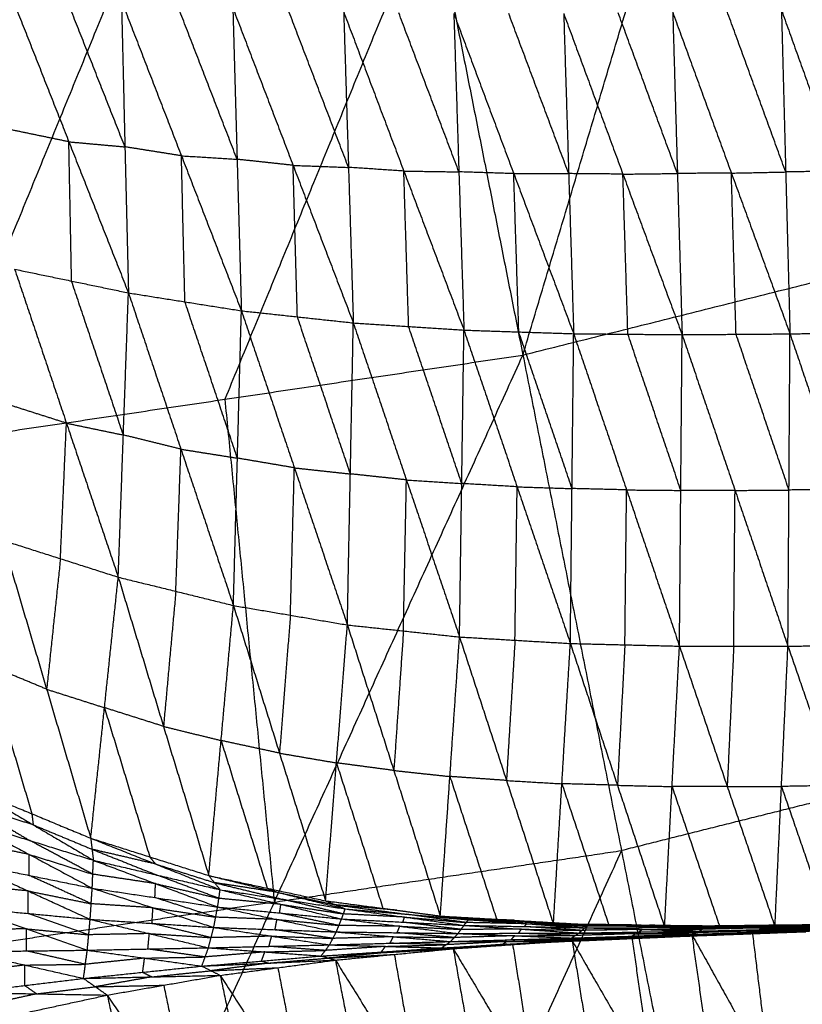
# Model space of a CAD drawing. Header units: millimetres. Extents: x -106 to 110, y -96 to 120.
# Tile 531 of 656: x 7.55 to 14.01, y -43.08 to -34.96. Entities that reach past the tile are written whole.
import ezdxf

# ---------------------------------------------------------------- set-up
doc = ezdxf.new("R2010")
doc.units = ezdxf.units.MM
doc.header["$MEASUREMENT"] = 0
doc.layers.add('Default', color=7, linetype='Continuous', true_color=0x000000)

msp = doc.modelspace()

# ---------------------------------------------------------------- linework, layer by layer
at = {"layer": 'Default'}
for points in [[(11.7015, -37.7263, 3.8611), (12.99, -33.4219, 3.8351), (14.2785, -29.1175, 3.8092)], [(6.7842, -38.4557, 3.8611), (8.4884, -34.2983, 3.8351), (10.1926, -30.1409, 3.8092)], [(10.1926, -30.1409, 3.8092), (10.947, -33.9336, 3.8351), (11.7015, -37.7263, 3.8611)], [(10.947, -33.9336, 3.8351), (10.0949, -36.0123, 3.8481), (9.2428, -38.091, 3.8611)], [(7.4647, -34.7214, -2.6107), (7.9562, -35.9674, -2.5229), (8.4477, -37.2134, -2.4351)], [(8.4187, -36.009, -2.5879), (8.1729, -35.386, -2.6318), (7.9272, -34.763, -2.6756)], [(8.3897, -34.8046, -2.7406), (8.4187, -36.009, -2.5879), (8.4477, -37.2134, -2.4351)], [(8.3897, -34.8046, -2.7406), (8.8845, -36.0828, -2.6355), (9.3794, -37.3611, -2.5304)], [(9.3441, -36.1117, -2.6884), (9.0967, -35.4726, -2.741), (8.8492, -34.8335, -2.7935)], [(9.3088, -34.8624, -2.8465), (9.3441, -36.1117, -2.6884), (9.3794, -37.3611, -2.5304)], [(9.3088, -34.8624, -2.8465), (9.8058, -36.1617, -2.7252), (10.3027, -37.4611, -2.6038)], [(10.2629, -36.1787, -2.7658), (10.0144, -35.529, -2.8264), (9.7659, -34.8793, -2.8871)], [(10.2231, -34.8963, -2.9277), (10.2629, -36.1787, -2.7658), (10.3027, -37.4611, -2.6038)], [(10.2231, -34.8963, -2.9277), (10.7192, -36.2085, -2.7924), (11.2153, -37.5206, -2.6571)], [(11.1735, -36.2155, -2.8216), (10.9254, -35.5594, -2.8892), (10.6774, -34.9033, -2.9569)], [(11.1316, -34.9103, -2.9861), (11.1735, -36.2155, -2.8216), (11.2153, -37.5206, -2.6571)], [(11.1316, -34.9103, -2.9861), (11.626, -36.2302, -2.8399), (12.1204, -37.5502, -2.6938)], [(12.0792, -36.23, -2.8598), (11.832, -35.57, -2.9329), (11.5848, -34.9101, -3.0059)], [(12.038, -34.9098, -3.0258), (12.0792, -36.23, -2.8598), (12.1204, -37.5502, -2.6938)], [(12.038, -34.9098, -3.0258), (12.5264, -36.234, -2.8717), (13.0148, -37.5583, -2.7175)], [(12.9761, -36.2287, -2.8842), (12.7319, -35.5666, -2.9613), (12.4877, -34.9045, -3.0384)], [(12.9374, -34.8992, -3.0509), (12.9761, -36.2287, -2.8842), (13.0148, -37.5583, -2.7175)], [(12.9374, -34.8992, -3.0509), (13.4211, -36.2254, -2.8907), (13.9048, -37.5516, -2.7306)], [(13.8696, -36.2164, -2.8974), (13.6277, -35.5533, -2.9775), (13.3858, -34.8902, -3.0575)], [(13.8343, -34.8813, -3.0642), (13.8696, -36.2164, -2.8974), (13.9048, -37.5516, -2.7306)], [(13.8343, -34.8813, -3.0642), (14.3106, -36.2088, -2.8996), (14.7869, -37.5362, -2.7351)], [(7.9562, -35.9674, -2.5229), (7.7216, -35.9187, -2.4938), (7.4869, -35.8699, -2.4647)], [(7.9784, -37.1159, -2.3769), (7.9673, -36.5417, -2.4499), (7.9562, -35.9674, -2.5229)], [(7.9562, -35.9674, -2.5229), (8.1874, -35.9882, -2.5554), (8.4187, -36.009, -2.5879)], [(8.8845, -36.0828, -2.6355), (8.6516, -36.0459, -2.6117), (8.4187, -36.009, -2.5879)], [(8.9135, -37.2873, -2.4828), (8.899, -36.6851, -2.5591), (8.8845, -36.0828, -2.6355)], [(8.8845, -36.0828, -2.6355), (9.1143, -36.0973, -2.662), (9.3441, -36.1117, -2.6884)], [(9.8058, -36.1617, -2.7252), (9.5749, -36.1367, -2.7068), (9.3441, -36.1117, -2.6884)], [(9.8411, -37.4111, -2.5671), (9.8234, -36.7864, -2.6461), (9.8058, -36.1617, -2.7252)], [(9.8058, -36.1617, -2.7252), (10.0343, -36.1702, -2.7455), (10.2629, -36.1787, -2.7658)], [(10.7192, -36.2085, -2.7924), (10.4911, -36.1936, -2.7791), (10.2629, -36.1787, -2.7658)], [(10.759, -37.4909, -2.6305), (10.7391, -36.8497, -2.7114), (10.7192, -36.2085, -2.7924)], [(10.7192, -36.2085, -2.7924), (10.9463, -36.212, -2.807), (11.1735, -36.2155, -2.8216)], [(11.626, -36.2302, -2.8399), (11.3997, -36.2229, -2.8308), (11.1735, -36.2155, -2.8216)], [(13.4211, -36.2254, -2.8907), (13.6453, -36.2209, -2.8941), (13.8696, -36.2164, -2.8974)], [(14.3106, -36.2088, -2.8996), (14.0901, -36.2126, -2.8985), (13.8696, -36.2164, -2.8974)], [(11.626, -36.2302, -2.8399), (11.8526, -36.2301, -2.8499), (12.0792, -36.23, -2.8598)], [(11.6678, -37.5354, -2.6754), (11.6469, -36.8828, -2.7577), (11.626, -36.2302, -2.8399)], [(12.5264, -36.234, -2.8717), (12.3028, -36.232, -2.8657), (12.0792, -36.23, -2.8598)], [(12.5264, -36.234, -2.8717), (12.7512, -36.2314, -2.8779), (12.9761, -36.2287, -2.8842)], [(12.5676, -37.5542, -2.7056), (12.547, -36.8941, -2.7886), (12.5264, -36.234, -2.8717)], [(13.4211, -36.2254, -2.8907), (13.1986, -36.227, -2.8875), (12.9761, -36.2287, -2.8842)], [(13.4598, -37.5549, -2.724), (13.4405, -36.8902, -2.8074), (13.4211, -36.2254, -2.8907)], [(11.7015, -37.7263, 3.8611), (14.1125, -37.1224, 3.8611), (16.5235, -36.5184, 3.8611)], [(13.3275, -45.9008, 3.952), (14.9255, -41.2096, 3.9066), (16.5235, -36.5184, 3.8611)], [(7.5091, -37.0184, -2.3187), (7.9363, -38.2883, -1.9077), (8.3636, -39.5581, -1.4966)], [(7.5091, -37.0184, -2.3187), (7.9784, -37.1159, -2.3769), (8.4477, -37.2134, -2.4351)], [(8.4056, -38.3858, -1.9659), (8.192, -37.7509, -2.1714), (7.9784, -37.1159, -2.3769)], [(8.3636, -39.5581, -1.4966), (8.4056, -38.3858, -1.9659), (8.4477, -37.2134, -2.4351)], [(8.4477, -37.2134, -2.4351), (8.8806, -38.5026, -1.9964), (9.3135, -39.7919, -1.5576)], [(8.4477, -37.2134, -2.4351), (8.9135, -37.2873, -2.4828), (9.3794, -37.3611, -2.5304)], [(9.3464, -38.5765, -2.044), (9.13, -37.9319, -2.2634), (8.9135, -37.2873, -2.4828)], [(9.3135, -39.7919, -1.5576), (9.3464, -38.5765, -2.044), (9.3794, -37.3611, -2.5304)], [(9.3794, -37.3611, -2.5304), (9.8164, -38.6567, -2.0677), (10.2534, -39.9523, -1.6051)], [(9.3794, -37.3611, -2.5304), (9.8411, -37.4111, -2.5671), (10.3027, -37.4611, -2.6038)], [(10.2781, -38.7067, -2.1045), (10.0596, -38.0589, -2.3358), (9.8411, -37.4111, -2.5671)], [(10.2534, -39.9523, -1.6051), (10.2781, -38.7067, -2.1045), (10.3027, -37.4611, -2.6038)], [(10.3027, -37.4611, -2.6038), (10.7407, -38.7562, -2.122), (11.1787, -40.0514, -1.6402)], [(10.3027, -37.4611, -2.6038), (10.759, -37.4909, -2.6305), (11.2153, -37.5206, -2.6571)], [(11.197, -38.786, -2.1486), (10.978, -38.1384, -2.3896), (10.759, -37.4909, -2.6305)], [(11.1787, -40.0514, -1.6402), (11.197, -38.786, -2.1486), (11.2153, -37.5206, -2.6571)], [(11.2153, -37.5206, -2.6571), (11.654, -38.813, -2.1611), (12.0928, -40.1053, -1.665)], [(11.2153, -37.5206, -2.6571), (11.6678, -37.5354, -2.6754), (12.1204, -37.5502, -2.6938)], [(12.1066, -38.8277, -2.1794), (11.8872, -38.1816, -2.4274), (11.6678, -37.5354, -2.6754)], [(12.0928, -40.1053, -1.665), (12.1066, -38.8277, -2.1794), (12.1204, -37.5502, -2.6938)], [(12.1204, -37.5502, -2.6938), (12.5567, -38.8387, -2.1877), (12.9931, -40.1272, -1.6817)], [(12.1204, -37.5502, -2.6938), (12.5676, -37.5542, -2.7056), (13.0148, -37.5583, -2.7175)], [(13.0039, -38.8427, -2.1996), (12.7858, -38.1985, -2.4526), (12.5676, -37.5542, -2.7056)], [(12.9931, -40.1272, -1.6817), (13.0039, -38.8427, -2.1996), (13.0148, -37.5583, -2.7175)], [(13.0148, -37.5583, -2.7175), (13.4598, -37.5549, -2.724), (13.9048, -37.5516, -2.7306)], [(13.0148, -37.5583, -2.7175), (13.4513, -38.8429, -2.2045), (13.8879, -40.1276, -1.6915)], [(13.8964, -38.8396, -2.2111), (13.6781, -38.1973, -2.4675), (13.4598, -37.5549, -2.724)], [(13.8879, -40.1276, -1.6915), (13.8964, -38.8396, -2.2111), (13.9048, -37.5516, -2.7306)], [(13.9048, -37.5516, -2.7306), (14.3459, -37.5439, -2.7328), (14.7869, -37.5362, -2.7351)], [(13.9048, -37.5516, -2.7306), (14.3386, -38.8338, -2.2132), (14.7724, -40.1159, -1.6958)], [(6.7842, -38.4557, 3.8611), (9.2428, -38.091, 3.8611), (11.7015, -37.7263, 3.8611)], [(7.6012, -46.7502, 3.952), (9.6513, -42.2382, 3.9066), (11.7015, -37.7263, 3.8611)], [(11.7015, -37.7263, 3.8611), (12.5145, -41.8135, 3.9066), (13.3275, -45.9008, 3.952)], [(7.9363, -38.2883, -1.9077), (7.6978, -38.2122, -1.8892), (7.4593, -38.136, -1.8707)], [(9.2428, -38.091, 3.8611), (9.4471, -40.1646, 3.8838), (9.6513, -42.2382, 3.9066)], [(7.8865, -39.4059, -1.4596), (7.9114, -38.8471, -1.6836), (7.9363, -38.2883, -1.9077)], [(7.9363, -38.2883, -1.9077), (8.171, -38.337, -1.9368), (8.4056, -38.3858, -1.9659)], [(8.8806, -38.5026, -1.9964), (8.6431, -38.4442, -1.9811), (8.4056, -38.3858, -1.9659)], [(6.7842, -38.4557, 3.8611), (7.1927, -42.6029, 3.9066), (7.6012, -46.7502, 3.952)], [(8.8385, -39.675, -1.5271), (8.8596, -39.0888, -1.7617), (8.8806, -38.5026, -1.9964)], [(8.8806, -38.5026, -1.9964), (9.1135, -38.5396, -2.0202), (9.3464, -38.5765, -2.044)], [(9.8164, -38.6567, -2.0677), (9.5814, -38.6166, -2.0559), (9.3464, -38.5765, -2.044)], [(9.7835, -39.8721, -1.5813), (9.7999, -39.2644, -1.8245), (9.8164, -38.6567, -2.0677)], [(9.8164, -38.6567, -2.0677), (10.0472, -38.6817, -2.0861), (10.2781, -38.7067, -2.1045)], [(10.7407, -38.7562, -2.122), (10.5094, -38.7315, -2.1132), (10.2781, -38.7067, -2.1045)], [(10.716, -40.0019, -1.6227), (10.7284, -39.3791, -1.8723), (10.7407, -38.7562, -2.122)], [(10.7407, -38.7562, -2.122), (10.9689, -38.7711, -2.1353), (11.197, -38.786, -2.1486)], [(11.654, -38.813, -2.1611), (11.4255, -38.7995, -2.1549), (11.197, -38.786, -2.1486)], [(11.6358, -40.0784, -1.6526), (11.6449, -39.4457, -1.9068), (11.654, -38.813, -2.1611)], [(11.654, -38.813, -2.1611), (11.8803, -38.8204, -2.1702), (12.1066, -38.8277, -2.1794)], [(12.5567, -38.8387, -2.1877), (12.3317, -38.8332, -2.1836), (12.1066, -38.8277, -2.1794)], [(12.5429, -40.1162, -1.6733), (12.5498, -39.4775, -1.9305), (12.5567, -38.8387, -2.1877)], [(12.5567, -38.8387, -2.1877), (12.7803, -38.8407, -2.1937), (13.0039, -38.8427, -2.1996)], [(13.4513, -38.8429, -2.2045), (13.2276, -38.8428, -2.202), (13.0039, -38.8427, -2.1996)], [(13.4405, -40.1274, -1.6866), (13.4459, -39.4852, -1.9456), (13.4513, -38.8429, -2.2045)], [(13.4513, -38.8429, -2.2045), (13.6738, -38.8413, -2.2078), (13.8964, -38.8396, -2.2111)], [(14.3386, -38.8338, -2.2132), (14.1175, -38.8367, -2.2121), (13.8964, -38.8396, -2.2111)], [(7.4095, -39.2537, -1.4226), (7.773, -40.4827, -0.6302), (8.1366, -41.7117, 0.1622)], [(7.4095, -39.2537, -1.4226), (7.8865, -39.4059, -1.4596), (8.3636, -39.5581, -1.4966)], [(7.8865, -39.4059, -1.4596), (7.8298, -39.9443, -1.0449), (7.773, -40.4827, -0.6302)], [(8.1366, -41.7117, 0.1622), (8.2501, -40.6349, -0.6672), (8.3636, -39.5581, -1.4966)], [(8.3636, -39.5581, -1.4966), (8.7369, -40.7889, -0.6645), (9.1103, -42.0197, 0.1676)], [(8.3636, -39.5581, -1.4966), (8.8385, -39.675, -1.5271), (9.3135, -39.7919, -1.5576)], [(8.8385, -39.675, -1.5271), (8.7877, -40.232, -1.0958), (8.7369, -40.7889, -0.6645)], [(9.1103, -42.0197, 0.1676), (9.2119, -40.9058, -0.695), (9.3135, -39.7919, -1.5576)], [(9.3135, -39.7919, -1.5576), (9.6936, -41.0098, -0.6927), (10.0738, -42.2277, 0.1721)], [(9.3135, -39.7919, -1.5576), (9.7835, -39.8721, -1.5813), (10.2534, -39.9523, -1.6051)], [(9.7835, -39.8721, -1.5813), (9.7385, -40.4409, -1.137), (9.6936, -41.0098, -0.6927)], [(10.0738, -42.2277, 0.1721), (10.1636, -41.09, -0.7165), (10.2534, -39.9523, -1.6051)], [(10.2534, -39.9523, -1.6051), (10.6369, -41.1528, -0.7146), (11.0204, -42.3532, 0.1759)], [(10.2534, -39.9523, -1.6051), (10.716, -40.0019, -1.6227), (11.1787, -40.0514, -1.6402)], [(10.716, -40.0019, -1.6227), (10.6765, -40.5773, -1.1686), (10.6369, -41.1528, -0.7146)], [(11.0204, -42.3532, 0.1759), (11.0995, -41.2023, -0.7322), (11.1787, -40.0514, -1.6402)], [(11.1787, -40.0514, -1.6402), (11.566, -41.2354, -0.7305), (11.9534, -42.4195, 0.1791)], [(11.1787, -40.0514, -1.6402), (11.6358, -40.0784, -1.6526), (12.0928, -40.1053, -1.665)], [(11.6358, -40.0784, -1.6526), (11.6009, -40.6569, -1.1916), (11.566, -41.2354, -0.7305)], [(11.9534, -42.4195, 0.1791), (12.0231, -41.2624, -0.7429), (12.0928, -40.1053, -1.665)], [(12.0928, -40.1053, -1.665), (12.4815, -41.2747, -0.7415), (12.8701, -42.4441, 0.182)], [(12.0928, -40.1053, -1.665), (12.5429, -40.1162, -1.6733), (12.9931, -40.1272, -1.6817)], [(12.5429, -40.1162, -1.6733), (12.5122, -40.6955, -1.2074), (12.4815, -41.2747, -0.7415)], [(13.8879, -40.1276, -1.6915), (14.3301, -40.1217, -1.6937), (14.7724, -40.1159, -1.6958)], [(12.8701, -42.4441, 0.182), (12.9316, -41.2856, -0.7498), (12.9931, -40.1272, -1.6817)], [(12.9931, -40.1272, -1.6817), (13.387, -41.2846, -0.7484), (13.7809, -42.442, 0.1848)], [(12.9931, -40.1272, -1.6817), (13.4405, -40.1274, -1.6866), (13.8879, -40.1276, -1.6915)], [(13.4405, -40.1274, -1.6866), (13.4137, -40.706, -1.2175), (13.387, -41.2846, -0.7484)], [(13.7809, -42.442, 0.1848), (13.8344, -41.2848, -0.7534), (13.8879, -40.1276, -1.6915)], [(13.8879, -40.1276, -1.6915), (14.2841, -41.2767, -0.752), (14.6803, -42.4259, 0.1876)], [(7.2875, -40.281, -0.6332), (7.4693, -40.8955, -0.237), (7.651, -41.51, 0.1592)], [(7.773, -40.4827, -0.6302), (7.5303, -40.3818, -0.6317), (7.2875, -40.281, -0.6332)], [(7.773, -40.4827, -0.6302), (8.0116, -40.5588, -0.6487), (8.2501, -40.6349, -0.6672)], [(8.2501, -40.6349, -0.6672), (8.4368, -41.2503, -0.2511), (8.6234, -41.8657, 0.1649)], [(8.7369, -40.7889, -0.6645), (8.4935, -40.7119, -0.6659), (8.2501, -40.6349, -0.6672)], [(8.7369, -40.7889, -0.6645), (8.9744, -40.8474, -0.6798), (9.2119, -40.9058, -0.695)], [(9.2119, -40.9058, -0.695), (9.402, -41.5147, -0.2626), (9.592, -42.1237, 0.1699)], [(9.6936, -41.0098, -0.6927), (9.4528, -40.9578, -0.6939), (9.2119, -40.9058, -0.695)], [(9.6936, -41.0098, -0.6927), (9.9286, -41.0499, -0.7046), (10.1636, -41.09, -0.7165)], [(10.1636, -41.09, -0.7165), (10.3553, -41.6902, -0.2712), (10.5471, -42.2905, 0.174)], [(10.6369, -41.1528, -0.7146), (10.4002, -41.1214, -0.7156), (10.1636, -41.09, -0.7165)], [(10.6369, -41.1528, -0.7146), (10.8682, -41.1776, -0.7234), (11.0995, -41.2023, -0.7322)], [(11.0995, -41.2023, -0.7322), (11.2932, -41.7943, -0.2773), (11.4869, -42.3863, 0.1775)], [(11.566, -41.2354, -0.7305), (11.3328, -41.2189, -0.7314), (11.0995, -41.2023, -0.7322)], [(11.566, -41.2354, -0.7305), (11.7946, -41.2489, -0.7367), (12.0231, -41.2624, -0.7429)], [(14.9255, -41.2096, 3.9066), (13.72, -41.5116, 3.9066), (12.5145, -41.8135, 3.9066)], [(7.1655, -41.3083, 0.1562), (7.651, -41.51, 0.1592), (8.1366, -41.7117, 0.1622)], [(7.1655, -41.3083, 0.1562), (7.662, -41.6009, 0.0518), (8.1585, -41.8935, -0.0525)], [(12.0231, -41.2624, -0.7429), (12.2174, -41.8471, -0.2812), (12.4118, -42.4318, 0.1806)], [(12.4815, -41.2747, -0.7415), (12.2523, -41.2685, -0.7422), (12.0231, -41.2624, -0.7429)], [(12.4815, -41.2747, -0.7415), (12.7065, -41.2802, -0.7457), (12.9316, -41.2856, -0.7498)], [(13.387, -41.2846, -0.7484), (13.1593, -41.2851, -0.7491), (12.9316, -41.2856, -0.7498)], [(12.9316, -41.2856, -0.7498), (13.1286, -41.8643, -0.2832), (13.3255, -42.443, 0.1834)], [(13.387, -41.2846, -0.7484), (13.6107, -41.2847, -0.7509), (13.8344, -41.2848, -0.7534)], [(14.2841, -41.2767, -0.752), (14.0592, -41.2808, -0.7527), (13.8344, -41.2848, -0.7534)], [(13.8344, -41.2848, -0.7534), (14.0325, -41.8594, -0.2836), (14.2306, -42.4339, 0.1862)], [(7.1372, -41.4377, 0.005), (7.3854, -41.584, -0.0472), (7.6337, -41.7303, -0.0994)], [(7.662, -41.6009, 0.0518), (7.3996, -41.5193, 0.0284), (7.1372, -41.4377, 0.005)], [(7.1089, -41.5671, -0.1462), (7.6289, -41.8453, -0.1622), (8.1489, -42.1235, -0.1781)], [(7.1089, -41.5671, -0.1462), (7.6337, -41.7303, -0.0994), (8.1585, -41.8935, -0.0525)], [(7.651, -41.51, 0.1592), (7.6565, -41.5554, 0.1055), (7.662, -41.6009, 0.0518)], [(7.662, -41.6009, 0.0518), (7.9048, -41.7017, 0.0533), (8.1475, -41.8026, 0.0548)], [(7.6289, -41.8453, -0.1622), (7.3684, -41.7924, -0.1978), (7.108, -41.7395, -0.2333)], [(8.1537, -42.0085, -0.1153), (7.8937, -41.8694, -0.1074), (7.6337, -41.7303, -0.0994)], [(8.1366, -41.7117, 0.1622), (8.1475, -41.8026, 0.0548), (8.1585, -41.8935, -0.0525)], [(8.1366, -41.7117, 0.1622), (8.6234, -41.8657, 0.1649), (9.1103, -42.0197, 0.1676)], [(8.1366, -41.7117, 0.1622), (8.6703, -41.9241, 0.0926), (9.204, -42.1365, 0.0229)], [(8.1475, -41.8026, 0.0548), (8.4144, -41.9088, 0.02), (8.6813, -42.015, -0.0148)], [(8.6703, -41.9241, 0.0926), (8.4089, -41.8634, 0.0737), (8.1475, -41.8026, 0.0548)], [(9.6513, -42.2382, 3.9066), (11.0829, -42.0259, 3.9066), (12.5145, -41.8135, 3.9066)], [(12.5145, -41.8135, 3.9066), (11.4894, -44.0695, 3.9293), (10.4643, -46.3255, 3.952)], [(7.628, -42.0177, -0.2493), (7.6284, -41.9315, -0.2057), (7.6289, -41.8453, -0.1622)], [(7.6289, -41.8453, -0.1622), (7.8913, -41.9269, -0.1388), (8.1537, -42.0085, -0.1153)], [(8.1489, -42.1235, -0.1781), (8.1537, -42.0085, -0.1153), (8.1585, -41.8935, -0.0525)], [(8.1585, -41.8935, -0.0525), (8.671, -42.0861, -0.0581), (9.1834, -42.2787, -0.0637)], [(8.1585, -41.8935, -0.0525), (8.6813, -42.015, -0.0148), (9.204, -42.1365, 0.0229)], [(8.6234, -41.8657, 0.1649), (8.6469, -41.8949, 0.1287), (8.6703, -41.9241, 0.0926)], [(7.1071, -41.912, -0.3205), (7.6196, -42.1463, -0.2611), (8.132, -42.3807, -0.2016)], [(7.1071, -41.912, -0.3205), (7.628, -42.0177, -0.2493), (8.1489, -42.1235, -0.1781)], [(8.6703, -41.9241, 0.0926), (8.9137, -42.0011, 0.0939), (9.1572, -42.0781, 0.0953)], [(8.1405, -42.2521, -0.1899), (7.8842, -42.1349, -0.2196), (7.628, -42.0177, -0.2493)], [(8.671, -42.0861, -0.0581), (8.4123, -42.0473, -0.0867), (8.1537, -42.0085, -0.1153)], [(9.1937, -42.2076, -0.0204), (8.9375, -42.1113, -0.0176), (8.6813, -42.015, -0.0148)], [(9.1103, -42.0197, 0.1676), (9.1572, -42.0781, 0.0953), (9.204, -42.1365, 0.0229)], [(9.1103, -42.0197, 0.1676), (9.592, -42.1237, 0.1699), (10.0738, -42.2277, 0.1721)], [(9.1103, -42.0197, 0.1676), (9.6731, -42.157, 0.1235), (10.2359, -42.2943, 0.0795)], [(7.6196, -42.1463, -0.2611), (7.3632, -42.122, -0.2998), (7.1068, -42.0977, -0.3386)], [(7.6192, -42.332, -0.2791), (7.6194, -42.2392, -0.2701), (7.6196, -42.1463, -0.2611)], [(7.6196, -42.1463, -0.2611), (7.88, -42.1992, -0.2255), (8.1405, -42.2521, -0.1899)], [(8.132, -42.3807, -0.2016), (8.1405, -42.2521, -0.1899), (8.1489, -42.1235, -0.1781)], [(8.1489, -42.1235, -0.1781), (8.6501, -42.2854, -0.1277), (9.1513, -42.4473, -0.0773)], [(8.1489, -42.1235, -0.1781), (8.6661, -42.2011, -0.1209), (9.1834, -42.2787, -0.0637)], [(8.6661, -42.2011, -0.1209), (8.6685, -42.1436, -0.0895), (8.671, -42.0861, -0.0581)], [(8.671, -42.0861, -0.0581), (8.9323, -42.1469, -0.0393), (9.1937, -42.2076, -0.0204)], [(9.1572, -42.0781, 0.0953), (9.4386, -42.1468, 0.0732), (9.72, -42.2154, 0.0512)], [(9.6731, -42.157, 0.1235), (9.4151, -42.1176, 0.1094), (9.1572, -42.0781, 0.0953)], [(9.1834, -42.2787, -0.0637), (9.1937, -42.2076, -0.0204), (9.204, -42.1365, 0.0229)], [(9.204, -42.1365, 0.0229), (9.7048, -42.257, 0.0223), (10.2055, -42.3774, 0.0218)], [(9.204, -42.1365, 0.0229), (9.72, -42.2154, 0.0512), (10.2359, -42.2943, 0.0795)], [(9.592, -42.1237, 0.1699), (9.6326, -42.1403, 0.1467), (9.6731, -42.157, 0.1235)], [(9.1673, -42.363, -0.0705), (8.9167, -42.2821, -0.0957), (8.6661, -42.2011, -0.1209)], [(9.7048, -42.257, 0.0223), (9.4492, -42.2323, 0.001), (9.1937, -42.2076, -0.0204)], [(9.6731, -42.157, 0.1235), (9.914, -42.209, 0.1247), (10.1548, -42.261, 0.1258)], [(10.2207, -42.3358, 0.0506), (9.9703, -42.2756, 0.0509), (9.72, -42.2154, 0.0512)], [(10.0738, -42.2277, 0.1721), (10.1548, -42.261, 0.1258), (10.2359, -42.2943, 0.0795)], [(10.0738, -42.2277, 0.1721), (10.5471, -42.2905, 0.174), (11.0204, -42.3532, 0.1759)], [(10.0738, -42.2277, 0.1721), (10.6629, -42.3056, 0.1457), (11.2521, -42.3836, 0.1193)], [(7.1064, -42.2833, -0.3567), (7.6073, -42.4591, -0.2575), (8.1081, -42.6349, -0.1583)], [(7.1064, -42.2833, -0.3567), (7.6192, -42.332, -0.2791), (8.132, -42.3807, -0.2016)], [(9.6513, -42.2382, 3.9066), (8.422, -42.4206, 3.9066), (7.1927, -42.6029, 3.9066)], [(8.6501, -42.2854, -0.1277), (8.3953, -42.2688, -0.1588), (8.1405, -42.2521, -0.1899)], [(8.6416, -42.414, -0.1394), (8.6459, -42.3497, -0.1336), (8.6501, -42.2854, -0.1277)], [(8.6501, -42.2854, -0.1277), (8.9087, -42.3242, -0.0991), (9.1673, -42.363, -0.0705)], [(9.1513, -42.4473, -0.0773), (9.1673, -42.363, -0.0705), (9.1834, -42.2787, -0.0637)], [(9.1834, -42.2787, -0.0637), (9.6728, -42.3816, -0.0242), (10.1622, -42.4845, 0.0152)], [(9.1834, -42.2787, -0.0637), (9.6945, -42.3281, -0.021), (10.2055, -42.3774, 0.0218)], [(9.6945, -42.3281, -0.021), (9.6996, -42.2925, 0.0007), (9.7048, -42.257, 0.0223)], [(9.7048, -42.257, 0.0223), (9.9627, -42.2964, 0.0365), (10.2207, -42.3358, 0.0506)], [(10.1548, -42.261, 0.1258), (10.4494, -42.2999, 0.1126), (10.744, -42.3389, 0.0994)], [(10.6629, -42.3056, 0.1457), (10.4089, -42.2833, 0.1357), (10.1548, -42.261, 0.1258)], [(10.2055, -42.3774, 0.0218), (10.2207, -42.3358, 0.0506), (10.2359, -42.2943, 0.0795)], [(10.2359, -42.2943, 0.0795), (10.7258, -42.3622, 0.0805), (11.2157, -42.4302, 0.0816)], [(10.2359, -42.2943, 0.0795), (10.744, -42.3389, 0.0994), (11.2521, -42.3836, 0.1193)], [(10.5471, -42.2905, 0.174), (10.605, -42.2981, 0.1598), (10.6629, -42.3056, 0.1457)], [(10.6629, -42.3056, 0.1457), (10.8996, -42.337, 0.1466), (11.1362, -42.3684, 0.1476)], [(8.1201, -42.5078, -0.1799), (7.8697, -42.4199, -0.2295), (7.6192, -42.332, -0.2791)], [(8.1081, -42.6349, -0.1583), (8.1201, -42.5078, -0.1799), (8.132, -42.3807, -0.2016)], [(8.132, -42.3807, -0.2016), (8.6199, -42.498, -0.1248), (9.1078, -42.6154, -0.0479)], [(8.132, -42.3807, -0.2016), (8.6416, -42.414, -0.1394), (9.1513, -42.4473, -0.0773)], [(9.6728, -42.3816, -0.0242), (9.4201, -42.3723, -0.0474), (9.1673, -42.363, -0.0705)], [(9.6567, -42.4659, -0.031), (9.6647, -42.4238, -0.0276), (9.6728, -42.3816, -0.0242)], [(9.6728, -42.3816, -0.0242), (9.9283, -42.4063, -0.0029), (10.1838, -42.431, 0.0185)], [(10.1838, -42.431, 0.0185), (9.9392, -42.3795, -0.0012), (9.6945, -42.3281, -0.021)], [(10.1622, -42.4845, 0.0152), (10.1838, -42.431, 0.0185), (10.2055, -42.3774, 0.0218)], [(10.2055, -42.3774, 0.0218), (10.6859, -42.4374, 0.0506), (11.1663, -42.4974, 0.0795)], [(10.2055, -42.3774, 0.0218), (10.7106, -42.4038, 0.0517), (11.2157, -42.4302, 0.0816)], [(10.7258, -42.3622, 0.0805), (10.4733, -42.349, 0.0656), (10.2207, -42.3358, 0.0506)], [(10.7106, -42.4038, 0.0517), (10.7182, -42.383, 0.0661), (10.7258, -42.3622, 0.0805)], [(10.7258, -42.3622, 0.0805), (10.9799, -42.3846, 0.0905), (11.2339, -42.4069, 0.1004)], [(11.2339, -42.4069, 0.1004), (10.989, -42.3729, 0.0999), (10.744, -42.3389, 0.0994)], [(11.0204, -42.3532, 0.1759), (11.1362, -42.3684, 0.1476), (11.2521, -42.3836, 0.1193)], [(11.0204, -42.3532, 0.1759), (11.4869, -42.3863, 0.1775), (11.9534, -42.4195, 0.1791)], [(11.0204, -42.3532, 0.1759), (11.6354, -42.3889, 0.161), (12.2504, -42.4246, 0.1462)], [(11.1362, -42.3684, 0.1476), (11.4438, -42.3863, 0.1402), (11.7513, -42.4041, 0.1327)], [(11.6354, -42.3889, 0.161), (11.3858, -42.3787, 0.1543), (11.1362, -42.3684, 0.1476)], [(11.2157, -42.4302, 0.0816), (11.2339, -42.4069, 0.1004), (11.2521, -42.3836, 0.1193)], [(11.2521, -42.3836, 0.1193), (11.7325, -42.4169, 0.1204), (12.2129, -42.4503, 0.1216)], [(11.2521, -42.3836, 0.1193), (11.7513, -42.4041, 0.1327), (12.2504, -42.4246, 0.1462)], [(11.4869, -42.3863, 0.1775), (11.5611, -42.3876, 0.1693), (11.6354, -42.3889, 0.161)], [(11.6354, -42.3889, 0.161), (11.8687, -42.4055, 0.1618), (12.1019, -42.422, 0.1626)], [(7.6073, -42.4591, -0.2575), (7.357, -42.4623, -0.2919), (7.1066, -42.4655, -0.3263)], [(7.6075, -42.6413, -0.2271), (7.6074, -42.5502, -0.2423), (7.6073, -42.4591, -0.2575)], [(7.6073, -42.4591, -0.2575), (7.8637, -42.4835, -0.2187), (8.1201, -42.5078, -0.1799)], [(9.1295, -42.5313, -0.0626), (8.8856, -42.4727, -0.101), (8.6416, -42.414, -0.1394)], [(9.1078, -42.6154, -0.0479), (9.1295, -42.5313, -0.0626), (9.1513, -42.4473, -0.0773)], [(9.1513, -42.4473, -0.0773), (9.6287, -42.5193, -0.0215), (10.1061, -42.5912, 0.0343)], [(9.1513, -42.4473, -0.0773), (9.6567, -42.4659, -0.031), (10.1622, -42.4845, 0.0152)], [(10.1341, -42.5379, 0.0248), (9.8954, -42.5019, -0.0031), (9.6567, -42.4659, -0.031)], [(10.6859, -42.4374, 0.0506), (10.4349, -42.4342, 0.0346), (10.1838, -42.431, 0.0185)], [(10.6642, -42.491, 0.0474), (10.6751, -42.4642, 0.049), (10.6859, -42.4374, 0.0506)], [(10.6859, -42.4374, 0.0506), (10.9385, -42.4506, 0.0656), (11.191, -42.4638, 0.0806)], [(11.191, -42.4638, 0.0806), (10.9508, -42.4338, 0.0661), (10.7106, -42.4038, 0.0517)], [(11.1663, -42.4974, 0.0795), (11.191, -42.4638, 0.0806), (11.2157, -42.4302, 0.0816)], [(11.6894, -42.4617, 0.1019), (11.4402, -42.4628, 0.0912), (11.191, -42.4638, 0.0806)], [(11.2157, -42.4302, 0.0816), (11.6894, -42.4617, 0.1019), (12.1632, -42.4933, 0.1221)], [(11.2157, -42.4302, 0.0816), (11.7143, -42.4402, 0.1016), (12.2129, -42.4503, 0.1216)], [(11.7325, -42.4169, 0.1204), (11.4832, -42.4119, 0.1104), (11.2339, -42.4069, 0.1004)], [(11.6647, -42.4954, 0.1008), (11.6771, -42.4786, 0.1013), (11.6894, -42.4617, 0.1019)], [(11.6894, -42.4617, 0.1019), (11.9387, -42.4668, 0.1119), (12.188, -42.4718, 0.1219)], [(11.7143, -42.4402, 0.1016), (11.7234, -42.4286, 0.111), (11.7325, -42.4169, 0.1204)], [(12.188, -42.4718, 0.1219), (11.9512, -42.456, 0.1117), (11.7143, -42.4402, 0.1016)], [(11.7325, -42.4169, 0.1204), (11.9821, -42.4272, 0.1272), (12.2317, -42.4374, 0.1339)], [(12.2317, -42.4374, 0.1339), (11.9915, -42.4208, 0.1333), (11.7513, -42.4041, 0.1327)], [(11.9534, -42.4195, 0.1791), (12.1019, -42.422, 0.1626), (12.2504, -42.4246, 0.1462)], [(11.9534, -42.4195, 0.1791), (12.4118, -42.4318, 0.1806), (12.8701, -42.4441, 0.182)], [(11.9534, -42.4195, 0.1791), (12.5964, -42.4264, 0.1714), (13.2394, -42.4333, 0.1637)], [(12.1019, -42.422, 0.1626), (12.4234, -42.4255, 0.1588), (12.7449, -42.4289, 0.1549)], [(12.5964, -42.4264, 0.1714), (12.3491, -42.4242, 0.167), (12.1019, -42.422, 0.1626)], [(12.1632, -42.4933, 0.1221), (12.188, -42.4718, 0.1219), (12.2129, -42.4503, 0.1216)], [(12.6845, -42.4639, 0.1353), (12.4363, -42.4678, 0.1286), (12.188, -42.4718, 0.1219)], [(12.2129, -42.4503, 0.1216), (12.2317, -42.4374, 0.1339), (12.2504, -42.4246, 0.1462)], [(12.2129, -42.4503, 0.1216), (12.7081, -42.4492, 0.1345), (13.2032, -42.4482, 0.1473)], [(12.2129, -42.4503, 0.1216), (12.6845, -42.4639, 0.1353), (13.1561, -42.4775, 0.149)], [(12.7268, -42.4364, 0.1467), (12.4793, -42.4369, 0.1403), (12.2317, -42.4374, 0.1339)], [(12.2504, -42.4246, 0.1462), (12.7268, -42.4364, 0.1467), (13.2032, -42.4482, 0.1473)], [(12.2504, -42.4246, 0.1462), (12.7449, -42.4289, 0.1549), (13.2394, -42.4333, 0.1637)], [(12.4118, -42.4318, 0.1806), (12.5041, -42.4291, 0.176), (12.5964, -42.4264, 0.1714)], [(12.5964, -42.4264, 0.1714), (12.8256, -42.4325, 0.1721), (13.0548, -42.4387, 0.1729)], [(12.6596, -42.4854, 0.1356), (12.6721, -42.4746, 0.1354), (12.6845, -42.4639, 0.1353)], [(12.6845, -42.4639, 0.1353), (12.9321, -42.4634, 0.1417), (13.1797, -42.4629, 0.1481)], [(12.7081, -42.4492, 0.1345), (12.7174, -42.4428, 0.1406), (12.7268, -42.4364, 0.1467)], [(13.1797, -42.4629, 0.1481), (12.9439, -42.4561, 0.1413), (12.7081, -42.4492, 0.1345)], [(12.7268, -42.4364, 0.1467), (12.9741, -42.4386, 0.1511), (13.2213, -42.4407, 0.1555)], [(13.2213, -42.4407, 0.1555), (12.9831, -42.4348, 0.1552), (12.7449, -42.4289, 0.1549)], [(12.8701, -42.4441, 0.182), (13.0548, -42.4387, 0.1729), (13.2394, -42.4333, 0.1637)], [(12.8701, -42.4441, 0.182), (13.3255, -42.443, 0.1834), (13.7809, -42.442, 0.1848)], [(13.03, -42.5198, 0.1687), (13.5616, -42.4931, 0.1776), (14.0933, -42.4664, 0.1864)], [(13.0548, -42.4387, 0.1729), (13.2825, -42.4381, 0.1735), (13.5102, -42.4376, 0.1742)], [(13.0944, -42.5048, 0.1838), (13.5939, -42.4856, 0.1851), (14.0933, -42.4664, 0.1864)], [(13.0984, -42.5046, 0.1539), (13.5978, -42.489, 0.1607), (14.0972, -42.4733, 0.1675)], [(13.1561, -42.4775, 0.149), (13.1797, -42.4629, 0.1481), (13.2032, -42.4482, 0.1473)], [(13.1561, -42.4775, 0.149), (13.6521, -42.4657, 0.1565), (14.148, -42.4539, 0.164)], [(13.1561, -42.4775, 0.149), (13.6267, -42.4754, 0.1583), (14.0972, -42.4733, 0.1675)], [(13.6756, -42.4511, 0.1557), (13.4276, -42.457, 0.1519), (13.1797, -42.4629, 0.1481)], [(13.2032, -42.4482, 0.1473), (13.6962, -42.4402, 0.1547), (14.1893, -42.4321, 0.1622)], [(13.2032, -42.4482, 0.1473), (13.2213, -42.4407, 0.1555), (13.2394, -42.4333, 0.1637)], [(13.2032, -42.4482, 0.1473), (13.6756, -42.4511, 0.1557), (14.148, -42.4539, 0.164)], [(13.7143, -42.4327, 0.1629), (13.4678, -42.4367, 0.1592), (13.2213, -42.4407, 0.1555)], [(13.2394, -42.4333, 0.1637), (13.73, -42.4277, 0.1689), (14.2206, -42.4221, 0.1742)], [(13.2394, -42.4333, 0.1637), (13.7143, -42.4327, 0.1629), (14.1893, -42.4321, 0.1622)], [(13.2394, -42.4333, 0.1637), (13.5102, -42.4376, 0.1742), (13.7809, -42.442, 0.1848)], [(13.5102, -42.4376, 0.1742), (13.4179, -42.4403, 0.1788), (13.3255, -42.443, 0.1834)], [(14.0008, -42.4321, 0.1795), (13.7555, -42.4348, 0.1769), (13.5102, -42.4376, 0.1742)], [(13.6267, -42.4754, 0.1583), (13.8746, -42.4695, 0.162), (14.1226, -42.4636, 0.1658)], [(13.6521, -42.4657, 0.1565), (13.6638, -42.4584, 0.1561), (13.6756, -42.4511, 0.1557)], [(14.1226, -42.4636, 0.1658), (13.8873, -42.4647, 0.1612), (13.6521, -42.4657, 0.1565)], [(13.6756, -42.4511, 0.1557), (13.9221, -42.447, 0.1594), (14.1686, -42.443, 0.1631)], [(13.6962, -42.4402, 0.1547), (13.7053, -42.4364, 0.1588), (13.7143, -42.4327, 0.1629)], [(14.1686, -42.443, 0.1631), (13.9324, -42.4416, 0.1589), (13.6962, -42.4402, 0.1547)], [(13.7143, -42.4327, 0.1629), (13.9596, -42.4299, 0.1655), (14.2049, -42.4271, 0.1682)], [(14.2049, -42.4271, 0.1682), (13.9675, -42.4274, 0.1685), (13.73, -42.4277, 0.1689)], [(13.73, -42.4277, 0.1689), (13.8654, -42.4299, 0.1742), (14.0008, -42.4321, 0.1795)], [(13.7809, -42.442, 0.1848), (14.0008, -42.4321, 0.1795), (14.2206, -42.4221, 0.1742)], [(13.7809, -42.442, 0.1848), (14.2306, -42.4339, 0.1862), (14.6803, -42.4259, 0.1876)], [(14.0008, -42.4321, 0.1795), (14.2256, -42.428, 0.1802), (14.4505, -42.424, 0.1809)], [(8.6199, -42.498, -0.1248), (8.37, -42.5029, -0.1524), (8.1201, -42.5078, -0.1799)], [(8.608, -42.6251, -0.1031), (8.614, -42.5616, -0.1139), (8.6199, -42.498, -0.1248)], [(8.6199, -42.498, -0.1248), (8.8747, -42.5147, -0.0937), (9.1295, -42.5313, -0.0626)], [(9.6287, -42.5193, -0.0215), (9.3791, -42.5253, -0.042), (9.1295, -42.5313, -0.0626)], [(9.607, -42.6033, -0.0068), (9.6178, -42.5613, -0.0141), (9.6287, -42.5193, -0.0215)], [(9.6287, -42.5193, -0.0215), (9.8814, -42.5286, 0.0016), (10.1341, -42.5379, 0.0248)], [(10.1061, -42.5912, 0.0343), (10.1341, -42.5379, 0.0248), (10.1622, -42.4845, 0.0152)], [(10.6332, -42.5242, 0.0534), (10.3837, -42.531, 0.0391), (10.1341, -42.5379, 0.0248)], [(10.1622, -42.4845, 0.0152), (10.6332, -42.5242, 0.0534), (11.1043, -42.5638, 0.0916)], [(10.1622, -42.4845, 0.0152), (10.6642, -42.491, 0.0474), (11.1663, -42.4974, 0.0795)], [(10.6052, -42.5775, 0.063), (10.6192, -42.5508, 0.0582), (10.6332, -42.5242, 0.0534)], [(10.6332, -42.5242, 0.0534), (10.8843, -42.5274, 0.0695), (11.1353, -42.5306, 0.0856)], [(11.1353, -42.5306, 0.0856), (10.8998, -42.5108, 0.0665), (10.6642, -42.491, 0.0474)], [(11.0294, -42.6165, 0.1284), (11.5682, -42.5856, 0.155), (12.107, -42.5546, 0.1817)], [(11.1043, -42.5638, 0.0916), (11.1353, -42.5306, 0.0856), (11.1663, -42.4974, 0.0795)], [(11.1043, -42.5638, 0.0916), (11.6028, -42.5493, 0.1107), (12.1014, -42.5347, 0.1297)], [(11.1267, -42.6229, 0.1801), (11.6169, -42.5888, 0.1809), (12.107, -42.5546, 0.1817)], [(11.6339, -42.5161, 0.1046), (11.3846, -42.5233, 0.0951), (11.1353, -42.5306, 0.0856)], [(11.1663, -42.4974, 0.0795), (11.6647, -42.4954, 0.1008), (12.1632, -42.4933, 0.1221)], [(11.1663, -42.4974, 0.0795), (11.6339, -42.5161, 0.1046), (12.1014, -42.5347, 0.1297)], [(11.5659, -42.5636, 0.1222), (11.8152, -42.5563, 0.1318), (12.0645, -42.549, 0.1413)], [(11.6028, -42.5493, 0.1107), (11.6184, -42.5327, 0.1076), (11.6339, -42.5161, 0.1046)], [(12.0645, -42.549, 0.1413), (11.8337, -42.5491, 0.126), (11.6028, -42.5493, 0.1107)], [(11.6339, -42.5161, 0.1046), (11.8831, -42.515, 0.1153), (12.1323, -42.514, 0.1259)], [(12.1323, -42.514, 0.1259), (11.8985, -42.5047, 0.1134), (11.6647, -42.4954, 0.1008)], [(12.0276, -42.5633, 0.1529), (12.561, -42.534, 0.1683), (13.0944, -42.5048, 0.1838)], [(12.0276, -42.5633, 0.1529), (12.5288, -42.5416, 0.1608), (13.03, -42.5198, 0.1687)], [(12.0276, -42.5633, 0.1529), (12.0645, -42.549, 0.1413), (12.1014, -42.5347, 0.1297)], [(12.0276, -42.5633, 0.1529), (12.0673, -42.559, 0.1673), (12.107, -42.5546, 0.1817)], [(12.5657, -42.5273, 0.1492), (12.3151, -42.5381, 0.1452), (12.0645, -42.549, 0.1413)], [(12.0673, -42.559, 0.1673), (12.334, -42.5443, 0.175), (12.6007, -42.5297, 0.1827)], [(12.561, -42.534, 0.1683), (12.3141, -42.5465, 0.1678), (12.0673, -42.559, 0.1673)], [(12.1014, -42.5347, 0.1297), (12.1323, -42.514, 0.1259), (12.1632, -42.4933, 0.1221)], [(12.1014, -42.5347, 0.1297), (12.5999, -42.5196, 0.1418), (13.0984, -42.5046, 0.1539)], [(12.1014, -42.5347, 0.1297), (12.5657, -42.5273, 0.1492), (13.03, -42.5198, 0.1687)], [(12.107, -42.5546, 0.1817), (12.6007, -42.5297, 0.1827), (13.0944, -42.5048, 0.1838)], [(12.107, -42.5546, 0.1817), (12.2949, -43.7237, -0.7456), (12.4828, -44.8928, -1.6728)], [(12.107, -42.5546, 0.1817), (12.7677, -43.7019, -0.7512), (13.4283, -44.8492, -1.684)], [(12.6308, -42.4989, 0.138), (12.3815, -42.5065, 0.1319), (12.1323, -42.514, 0.1259)], [(12.1632, -42.4933, 0.1221), (12.6596, -42.4854, 0.1356), (13.1561, -42.4775, 0.149)], [(12.1632, -42.4933, 0.1221), (12.6308, -42.4989, 0.138), (13.0984, -42.5046, 0.1539)], [(12.5288, -42.5416, 0.1608), (12.5472, -42.5344, 0.155), (12.5657, -42.5273, 0.1492)], [(12.5288, -42.5416, 0.1608), (12.5449, -42.5378, 0.1646), (12.561, -42.534, 0.1683)], [(12.561, -42.534, 0.1683), (12.8116, -42.5232, 0.1723), (13.0622, -42.5123, 0.1763)], [(12.5657, -42.5273, 0.1492), (12.8149, -42.5197, 0.1553), (13.0642, -42.5122, 0.1613)], [(12.5999, -42.5196, 0.1418), (12.6153, -42.5093, 0.1399), (12.6308, -42.4989, 0.138)], [(13.0642, -42.5122, 0.1613), (12.832, -42.5159, 0.1515), (12.5999, -42.5196, 0.1418)], [(12.6007, -42.5297, 0.1827), (12.6842, -43.1158, -0.2842), (12.7677, -43.7019, -0.7512)], [(12.6308, -42.4989, 0.138), (12.879, -42.495, 0.1447), (13.1272, -42.4911, 0.1514)], [(13.1272, -42.4911, 0.1514), (12.8934, -42.4882, 0.1435), (12.6596, -42.4854, 0.1356)], [(13.03, -42.5198, 0.1687), (13.5333, -42.5011, 0.1734), (14.0367, -42.4823, 0.1781)], [(13.03, -42.5198, 0.1687), (13.0642, -42.5122, 0.1613), (13.0984, -42.5046, 0.1539)], [(13.03, -42.5198, 0.1687), (13.0622, -42.5123, 0.1763), (13.0944, -42.5048, 0.1838)], [(13.0622, -42.5123, 0.1763), (13.328, -42.499, 0.1807), (13.5939, -42.4856, 0.1851)], [(13.5616, -42.4931, 0.1776), (13.3119, -42.5027, 0.1769), (13.0622, -42.5123, 0.1763)], [(13.5675, -42.4935, 0.166), (13.3159, -42.5028, 0.1636), (13.0642, -42.5122, 0.1613)], [(13.0944, -42.5048, 0.1838), (13.2614, -43.677, -0.7501), (13.4283, -44.8492, -1.684)], [(13.0944, -42.5048, 0.1838), (13.7366, -43.6582, -0.7526), (14.3789, -44.8117, -1.689)], [(13.0984, -42.5046, 0.1539), (13.1272, -42.4911, 0.1514), (13.1561, -42.4775, 0.149)], [(13.0984, -42.5046, 0.1539), (13.5675, -42.4935, 0.166), (14.0367, -42.4823, 0.1781)], [(13.6267, -42.4754, 0.1583), (13.377, -42.4832, 0.1549), (13.1272, -42.4911, 0.1514)], [(13.5333, -42.5011, 0.1734), (13.5475, -42.4971, 0.1755), (13.5616, -42.4931, 0.1776)], [(13.5333, -42.5011, 0.1734), (13.5504, -42.4973, 0.1697), (13.5675, -42.4935, 0.166)], [(13.5616, -42.4931, 0.1776), (13.8133, -42.4837, 0.1799), (14.065, -42.4744, 0.1822)], [(13.5675, -42.4935, 0.166), (13.8172, -42.4856, 0.1694), (14.0669, -42.4778, 0.1728)], [(13.5939, -42.4856, 0.1851), (13.6652, -43.0719, -0.2838), (13.7366, -43.6582, -0.7526)], [(13.5978, -42.489, 0.1607), (13.6122, -42.4822, 0.1595), (13.6267, -42.4754, 0.1583)], [(14.0669, -42.4778, 0.1728), (13.8324, -42.4834, 0.1668), (13.5978, -42.489, 0.1607)], [(7.1069, -42.6477, -0.2959), (7.6075, -42.6413, -0.2271), (8.1081, -42.6349, -0.1583)], [(8.0771, -42.8679, -0.0293), (8.0926, -42.7514, -0.0938), (8.1081, -42.6349, -0.1583)], [(8.1081, -42.6349, -0.1583), (8.608, -42.6251, -0.1031), (9.1078, -42.6154, -0.0479)], [(8.1081, -42.6349, -0.1583), (8.5806, -42.7006, -0.0591), (9.053, -42.7664, 0.0401)], [(9.0804, -42.6909, -0.0039), (8.8442, -42.658, -0.0535), (8.608, -42.6251, -0.1031)], [(9.053, -42.7664, 0.0401), (9.0804, -42.6909, -0.0039), (9.1078, -42.6154, -0.0479)], [(9.1078, -42.6154, -0.0479), (9.607, -42.6033, -0.0068), (10.1061, -42.5912, 0.0343)], [(9.1078, -42.6154, -0.0479), (9.5725, -42.6492, 0.022), (10.0372, -42.6831, 0.092)], [(10.0717, -42.6372, 0.0631), (9.8393, -42.6202, 0.0282), (9.607, -42.6033, -0.0068)], [(10.0372, -42.6831, 0.092), (10.0717, -42.6372, 0.0631), (10.1061, -42.5912, 0.0343)], [(10.0372, -42.6831, 0.092), (10.5333, -42.6498, 0.1102), (11.0294, -42.6165, 0.1284)], [(10.0372, -42.6831, 0.092), (10.582, -42.653, 0.136), (11.1267, -42.6229, 0.1801)], [(10.5678, -42.6039, 0.0813), (10.3197, -42.6205, 0.0722), (10.0717, -42.6372, 0.0631)], [(10.1061, -42.5912, 0.0343), (10.6052, -42.5775, 0.063), (11.1043, -42.5638, 0.0916)], [(10.1061, -42.5912, 0.0343), (10.5678, -42.6039, 0.0813), (11.0294, -42.6165, 0.1284)], [(10.1549, -42.7168, 0.1792), (10.6408, -42.6699, 0.1796), (11.1267, -42.6229, 0.1801)], [(10.5333, -42.6498, 0.1102), (10.5506, -42.6269, 0.0958), (10.5678, -42.6039, 0.0813)], [(10.5678, -42.6039, 0.0813), (10.8173, -42.597, 0.0957), (11.0669, -42.5902, 0.11)], [(10.582, -42.653, 0.136), (10.83, -42.6364, 0.1451), (11.0781, -42.6197, 0.1542)], [(11.0669, -42.5902, 0.11), (10.836, -42.5839, 0.0865), (10.6052, -42.5775, 0.063)], [(11.0294, -42.6165, 0.1284), (11.5285, -42.5899, 0.1406), (12.0276, -42.5633, 0.1529)], [(11.0294, -42.6165, 0.1284), (11.0669, -42.5902, 0.11), (11.1043, -42.5638, 0.0916)], [(11.0294, -42.6165, 0.1284), (11.0781, -42.6197, 0.1542), (11.1267, -42.6229, 0.1801)], [(11.5659, -42.5636, 0.1222), (11.3164, -42.5769, 0.1161), (11.0669, -42.5902, 0.11)], [(11.5682, -42.5856, 0.155), (11.3232, -42.6026, 0.1546), (11.0781, -42.6197, 0.1542)], [(11.0781, -42.6197, 0.1542), (11.3475, -42.6042, 0.1676), (11.6169, -42.5888, 0.1809)], [(11.1043, -42.5638, 0.0916), (11.5659, -42.5636, 0.1222), (12.0276, -42.5633, 0.1529)], [(11.1267, -42.6229, 0.1801), (11.3336, -43.7844, -0.737), (11.5405, -44.9459, -1.6541)], [(11.1267, -42.6229, 0.1801), (11.8048, -43.7578, -0.7464), (12.4828, -44.8928, -1.6728)], [(11.5285, -42.5899, 0.1406), (11.5472, -42.5767, 0.1314), (11.5659, -42.5636, 0.1222)], [(11.5285, -42.5899, 0.1406), (11.5484, -42.5877, 0.1478), (11.5682, -42.5856, 0.155)], [(11.5682, -42.5856, 0.155), (11.8178, -42.5723, 0.1611), (12.0673, -42.559, 0.1673)], [(11.6169, -42.5888, 0.1809), (11.7108, -43.1733, -0.2827), (11.8048, -43.7578, -0.7464)], [(7.1069, -42.6477, -0.2959), (7.592, -42.7578, -0.1626), (8.0771, -42.8679, -0.0293)], [(8.0926, -42.7514, -0.0938), (7.8501, -42.6964, -0.1604), (7.6075, -42.6413, -0.2271)], [(8.5806, -42.7006, -0.0591), (8.3366, -42.726, -0.0764), (8.0926, -42.7514, -0.0938)], [(8.565, -42.8172, 0.0054), (8.5728, -42.7589, -0.0268), (8.5806, -42.7006, -0.0591)], [(8.5806, -42.7006, -0.0591), (8.8305, -42.6958, -0.0315), (9.0804, -42.6909, -0.0039)], [(9.053, -42.7664, 0.0401), (9.5451, -42.7247, 0.066), (10.0372, -42.6831, 0.092)], [(9.053, -42.7664, 0.0401), (9.604, -42.7416, 0.1096), (10.1549, -42.7168, 0.1792)], [(9.5725, -42.6492, 0.022), (9.3265, -42.67, 0.0091), (9.0804, -42.6909, -0.0039)], [(9.2048, -42.8425, 0.179), (9.6799, -42.7797, 0.1791), (10.1549, -42.7168, 0.1792)], [(9.5451, -42.7247, 0.066), (9.5588, -42.687, 0.044), (9.5725, -42.6492, 0.022)], [(9.5725, -42.6492, 0.022), (9.8221, -42.6432, 0.0426), (10.0717, -42.6372, 0.0631)], [(9.604, -42.7416, 0.1096), (9.85, -42.7208, 0.1226), (10.0961, -42.7, 0.1356)], [(10.0372, -42.6831, 0.092), (10.0961, -42.7, 0.1356), (10.1549, -42.7168, 0.1792)], [(10.582, -42.653, 0.136), (10.339, -42.6765, 0.1358), (10.0961, -42.7, 0.1356)], [(10.0961, -42.7, 0.1356), (10.3685, -42.6849, 0.1576), (10.6408, -42.6699, 0.1796)], [(10.1549, -42.7168, 0.1792), (10.3779, -43.8647, -0.7235), (10.6008, -45.0126, -1.6262)], [(10.1549, -42.7168, 0.1792), (10.8477, -43.8314, -0.7374), (11.5405, -44.9459, -1.6541)], [(10.5333, -42.6498, 0.1102), (10.5577, -42.6514, 0.1231), (10.582, -42.653, 0.136)], [(10.6408, -42.6699, 0.1796), (10.7443, -43.2506, -0.2789), (10.8477, -43.8314, -0.7374)], [(7.592, -42.7578, -0.1626), (7.3498, -42.787, -0.1841), (7.1076, -42.8162, -0.2057)], [(7.592, -42.7578, -0.1626), (7.8423, -42.7546, -0.1282), (8.0926, -42.7514, -0.0938)], [(7.5928, -42.9263, -0.0724), (7.5924, -42.8421, -0.1175), (7.592, -42.7578, -0.1626)], [(8.0771, -42.8679, -0.0293), (8.565, -42.8172, 0.0054), (9.053, -42.7664, 0.0401)], [(9.053, -42.7664, 0.0401), (9.1289, -42.8045, 0.1096), (9.2048, -42.8425, 0.179)], [(9.604, -42.7416, 0.1096), (9.3664, -42.773, 0.1096), (9.1289, -42.8045, 0.1096)], [(9.1289, -42.8045, 0.1096), (9.4044, -42.7921, 0.1443), (9.6799, -42.7797, 0.1791)], [(9.5451, -42.7247, 0.066), (9.5745, -42.7332, 0.0878), (9.604, -42.7416, 0.1096)], [(9.6799, -42.7797, 0.1791), (9.7914, -43.3536, -0.2723), (9.9028, -43.9276, -0.7236)], [(7.1084, -42.9848, -0.1156), (7.5928, -42.9263, -0.0724), (8.0771, -42.8679, -0.0293)], [(8.0771, -42.8679, -0.0293), (8.641, -42.8552, 0.0749), (9.2048, -42.8425, 0.179)], [(8.0771, -42.8679, -0.0293), (8.175, -42.9367, 0.0752), (8.2728, -43.0055, 0.1797)], [(8.641, -42.8552, 0.0749), (8.408, -42.896, 0.075), (8.175, -42.9367, 0.0752)], [(8.2728, -43.0055, 0.1797), (8.7388, -42.924, 0.1793), (9.2048, -42.8425, 0.179)], [(8.565, -42.8172, 0.0054), (8.603, -42.8362, 0.0401), (8.641, -42.8552, 0.0749)], [(8.641, -42.8552, 0.0749), (8.8849, -42.8298, 0.0922), (9.1289, -42.8045, 0.1096)], [(9.2048, -42.8425, 0.179), (9.4392, -43.9691, -0.704), (9.6735, -45.0957, -1.587)], [(9.2048, -42.8425, 0.179), (9.9028, -43.9276, -0.7236), (10.6008, -45.0126, -1.6262)], [(7.5928, -42.9263, -0.0724), (7.6417, -42.9607, -0.0202), (7.6906, -42.9951, 0.032)], [(7.6906, -42.9951, 0.032), (7.9328, -42.9659, 0.0536), (8.175, -42.9367, 0.0752)], [(8.175, -42.9367, 0.0752), (8.4569, -42.9304, 0.1273), (8.7388, -42.924, 0.1793)], [(8.7388, -42.924, 0.1793), (8.856, -43.4873, -0.2622), (8.9732, -44.0506, -0.7037)], [(7.1084, -42.9848, -0.1156), (7.6906, -42.9951, 0.032), (8.2728, -43.0055, 0.1797)], [(7.6906, -42.9951, 0.032), (7.4615, -43.0447, 0.0324), (7.2324, -43.0943, 0.0328)], [(7.3563, -43.2038, 0.1811), (7.8146, -43.1046, 0.1804), (8.2728, -43.0055, 0.1797)], [(8.2728, -43.0055, 0.1797), (8.5139, -44.1016, -0.6773), (8.7549, -45.1978, -1.5342)], [(8.2728, -43.0055, 0.1797), (8.9732, -44.0506, -0.7037), (9.6735, -45.0957, -1.587)]]:
    msp.add_open_spline(points, degree=2, dxfattribs=at)

doc.saveas('drawing.dxf')
